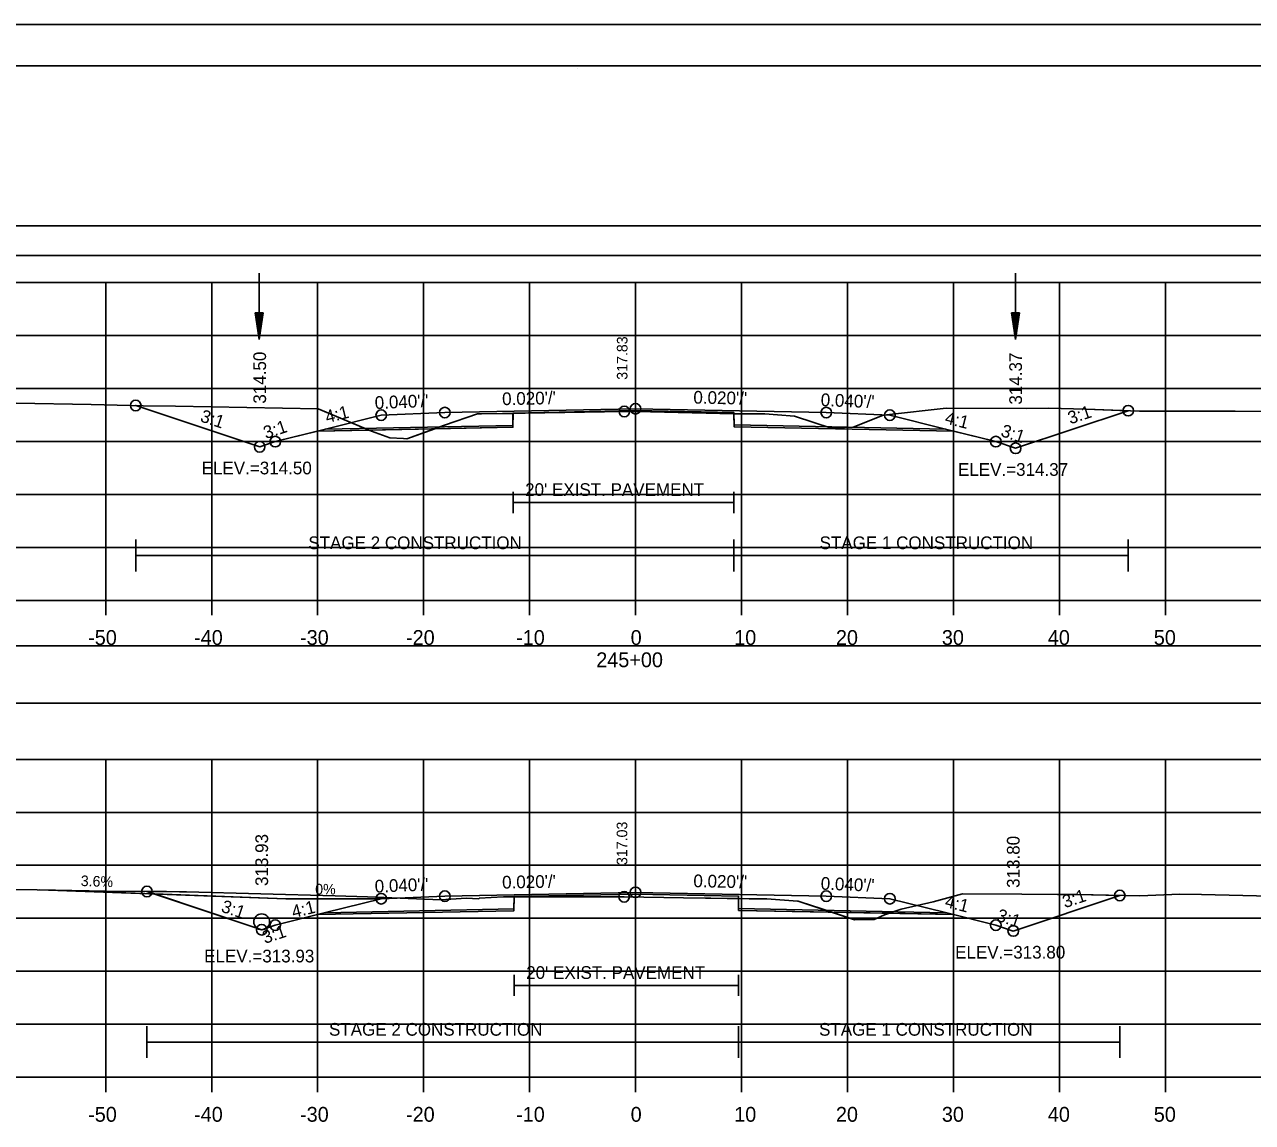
# Model space of a CAD drawing. Extents: x 1376273 to 1384221, y 378927 to 384592.
# Drawn here: x 1380500.2 to 1380616.1, y 380434.9 to 380538.5 of the extents above; entities that cross this region are included whole.
import ezdxf

# ---------------------------------------------------------------- set-up
doc = ezdxf.new("R2010")
doc.units = 0
for name, color, linetype in [('R_Alt Surface', 7, 'Continuous'), ('R_Axis', 7, 'Continuous'), ('R_Axis Annot', 7, 'Continuous'), ('R_Border', 7, 'Continuous'), ('R_Border Notes', 7, 'Continuous'), ('R_Contours', 7, 'Continuous'), ('R_Dimension', 7, 'Continuous'), ('R_Drive', 7, 'Continuous'), ('R_Exist Surface', 7, 'Continuous'), ('R_Fin Surface', 7, 'Continuous'), ('R_Grid', 7, 'Continuous'), ('R_No Plot', 7, 'Continuous'), ('R_Water', 7, 'Continuous'), ('R_Xsect Elev', 7, 'Continuous'), ('R_Xsect Slope', 7, 'Continuous'), ('T_Detection Zones', 7, 'Continuous'), ('T_Notes', 7, 'Continuous')]:
    doc.layers.add(name, color=color, linetype=linetype)

msp = doc.modelspace()

# ---------------------------------------------------------------- linework, layer by layer
at = {"layer": 'R_Alt Surface'}
for points in [[(1380528.56, 380500.33), (1380546.27, 380500.68), (1380546.28, 380501.85), (1380557.84, 380502.08), (1380567.13, 380501.89), (1380567.14, 380500.73), (1380587.11, 380500.33)], [(1380546.28, 380494.41), (1380546.28, 380492.41)], [(1380567.13, 380494.41), (1380567.13, 380492.41)], [(1380546.28, 380493.41), (1380567.13, 380493.41)], [(1380528.56, 380454.69), (1380546.37, 380455.04), (1380546.38, 380456.21), (1380557.84, 380456.44), (1380567.55, 380456.25), (1380567.56, 380455.08), (1380587.11, 380454.69)], [(1380546.38, 380448.83), (1380546.38, 380446.83)], [(1380567.55, 380448.83), (1380567.55, 380446.83)], [(1380546.38, 380447.83), (1380567.55, 380447.83)]]:
    msp.add_lwpolyline(points, dxfattribs=at)
at = {"layer": 'R_Axis'}
for p, q in [((1380407.84, 380484.16), (1380707.84, 380484.16)), ((1380507.84, 380482.76), (1380507.84, 380484.16)), ((1380517.84, 380482.76), (1380517.84, 380484.16)), ((1380527.84, 380482.76), (1380527.84, 380484.16)), ((1380537.84, 380482.76), (1380537.84, 380484.16)), ((1380547.84, 380482.76), (1380547.84, 380484.16)), ((1380557.84, 380482.76), (1380557.84, 380484.16)), ((1380567.84, 380482.76), (1380567.84, 380484.16)), ((1380577.84, 380482.76), (1380577.84, 380484.16)), ((1380587.84, 380482.76), (1380587.84, 380484.16)), ((1380597.84, 380482.76), (1380597.84, 380484.16)), ((1380607.84, 380482.76), (1380607.84, 380484.16)), ((1380407.84, 380439.16), (1380707.84, 380439.16)), ((1380507.84, 380437.76), (1380507.84, 380439.16)), ((1380517.84, 380437.76), (1380517.84, 380439.16)), ((1380527.84, 380437.76), (1380527.84, 380439.16)), ((1380537.84, 380437.76), (1380537.84, 380439.16)), ((1380547.84, 380437.76), (1380547.84, 380439.16)), ((1380557.84, 380437.76), (1380557.84, 380439.16)), ((1380567.84, 380437.76), (1380567.84, 380439.16)), ((1380577.84, 380437.76), (1380577.84, 380439.16)), ((1380587.84, 380437.76), (1380587.84, 380439.16)), ((1380597.84, 380437.76), (1380597.84, 380439.16)), ((1380607.84, 380437.76), (1380607.84, 380439.16))]:
    msp.add_line(p, q, dxfattribs=at)
at = {"layer": 'R_Axis Annot'}
for points in [[(1380407.51, 380516.71), (1380709.31, 380516.71), (1380709.31, 380519.53), (1380407.51, 380519.53)], [(1380406.97, 380474.47), (1380708.66, 380474.47), (1380708.66, 380479.88), (1380406.97, 380479.88)]]:
    msp.add_lwpolyline(points, close=True, dxfattribs=at)
at = {"layer": 'R_Border'}
for p, q in [((1380399.84, 380534.62), (1380716.02, 380534.62)), ((1380552.36, 380534.36), (1380552.36, 380534.36)), ((1380552.36, 380534.36), (1380552.36, 380534.36))]:
    msp.add_line(p, q, dxfattribs=at)
at = {"layer": 'R_Contours'}
for points in [[(1380567.13, 380501.78), (1380568.13, 380501.76), (1380568.54, 380501.76), (1380570.04, 380501.76), (1380571.25, 380501.68), (1380572.83, 380501.56), (1380574.66, 380500.96), (1380576.29, 380500.43), (1380576.78, 380500.44), (1380578.38, 380500.5), (1380581, 380501.54), (1380581.15, 380501.61), (1380581.54, 380501.67), (1380587.17, 380502.3), (1380594.74, 380502.29), (1380596.81, 380502.3), (1380600.36, 380502.2), (1380604.34, 380502.07), (1380593.71, 380498.52), (1380591.84, 380499.15), (1380587.84, 380500.15), (1380567.14, 380500.56)], [(1380567.55, 380456.02), (1380568.55, 380456.01), (1380569.53, 380456.01), (1380570.22, 380456.01), (1380573.14, 380455.79), (1380573.2, 380455.78), (1380573.37, 380455.73), (1380576.39, 380454.74), (1380567.56, 380454.91)], [(1380581.77, 380454.63), (1380582.91, 380455.01), (1380585.92, 380455.73), (1380588.69, 380456.46), (1380594.29, 380456.43), (1380597.66, 380456.42), (1380599.54, 380456.4), (1380603.54, 380456.31), (1380593.49, 380452.96), (1380591.84, 380453.51), (1380587.84, 380454.51)], [(1380576.39, 380454.74), (1380578.52, 380454.03), (1380579.17, 380454.04), (1380580.36, 380454.04), (1380581.35, 380454.49), (1380581.77, 380454.63)]]:
    msp.add_lwpolyline(points, close=True, dxfattribs=at)
at = {"layer": 'R_Dimension'}
for p, q in [((1380510.67, 380486.9), (1380510.67, 380489.9)), ((1380567.13, 380486.9), (1380567.13, 380489.9)), ((1380604.34, 380486.9), (1380604.34, 380489.9)), ((1380510.67, 380488.4), (1380604.34, 380488.4)), ((1380511.73, 380440.98), (1380511.73, 380443.98)), ((1380567.55, 380440.98), (1380567.55, 380443.98)), ((1380603.54, 380440.98), (1380603.54, 380443.98)), ((1380511.73, 380442.48), (1380603.54, 380442.48))]:
    msp.add_line(p, q, dxfattribs=at)
at = {"layer": 'R_Drive'}
for p, q in [((1380524.84, 380456.01), (1380501.58, 380456.85)), ((1380533.84, 380456.01), (1380524.84, 380456.01))]:
    msp.add_line(p, q, dxfattribs=at)
msp.add_circle((1380522.56, 380453.83), 0.75, dxfattribs=at)
at = {"layer": 'R_Exist Surface'}
for points in [[(1380492.28, 380502.9), (1380506.46, 380502.66), (1380511.36, 380502.54), (1380514.44, 380502.5), (1380527.9, 380502.24), (1380532.91, 380500.15), (1380534.64, 380499.5), (1380535.93, 380499.44), (1380536.27, 380499.41), (1380539.82, 380500.7), (1380542.91, 380501.77), (1380543.31, 380501.78), (1380545.28, 380501.8), (1380547.43, 380501.82), (1380556.78, 380501.99), (1380559.25, 380501.95), (1380568.13, 380501.76), (1380568.54, 380501.76), (1380570.04, 380501.76), (1380571.25, 380501.68), (1380572.83, 380501.56), (1380574.66, 380500.96), (1380576.29, 380500.43), (1380576.78, 380500.44), (1380578.38, 380500.5), (1380581, 380501.54), (1380581.15, 380501.61), (1380581.54, 380501.67), (1380587.17, 380502.3), (1380594.74, 380502.29), (1380596.81, 380502.3), (1380600.36, 380502.2), (1380605.4, 380502.03), (1380614.43, 380502.03), (1380623.75, 380501.97)], [(1380498.97, 380456.87), (1380501.37, 380456.85), (1380504.64, 380456.8), (1380507.91, 380456.72), (1380513.57, 380456.68), (1380514.8, 380456.66), (1380515.47, 380456.66), (1380529.48, 380456.29), (1380532.56, 380456.19), (1380539.45, 380455.89), (1380541.86, 380456.06), (1380543.06, 380456.01), (1380543.11, 380456.07), (1380544.22, 380456.12), (1380545.38, 380456.19), (1380551.43, 380456.19), (1380556.76, 380456.19), (1380562.36, 380456.1), (1380568.55, 380456.01), (1380569.53, 380456.01), (1380570.22, 380456.01), (1380573.14, 380455.79), (1380573.2, 380455.78), (1380573.37, 380455.73), (1380578.52, 380454.03), (1380579.17, 380454.04), (1380580.36, 380454.04), (1380581.35, 380454.49), (1380582.91, 380455.01), (1380585.92, 380455.73), (1380588.69, 380456.46), (1380594.29, 380456.43), (1380597.66, 380456.42), (1380599.54, 380456.4), (1380605.44, 380456.27), (1380609.22, 380456.43), (1380611.25, 380456.42), (1380625.55, 380456.07)]]:
    msp.add_lwpolyline(points, dxfattribs=at)
at = {"layer": 'R_Fin Surface'}
for points in [[(1380510.67, 380502.56), (1380510.67, 380502.56), (1380522.37, 380498.66), (1380523.84, 380499.15), (1380528.59, 380500.33), (1380533.84, 380501.65), (1380539.84, 380501.89), (1380557.84, 380502.25), (1380575.84, 380501.89), (1380581.84, 380501.65), (1380587.08, 380500.33), (1380591.84, 380499.15), (1380593.71, 380498.52), (1380604.34, 380502.07)], [(1380511.73, 380456.69), (1380522.56, 380453.08), (1380523.84, 380453.51), (1380528.59, 380454.7), (1380533.84, 380456.01), (1380539.84, 380456.25), (1380557.84, 380456.61), (1380575.84, 380456.25), (1380581.84, 380456.01), (1380587.08, 380454.7), (1380591.84, 380453.51), (1380593.49, 380452.96), (1380603.54, 380456.31)]]:
    msp.add_lwpolyline(points, dxfattribs=at)
at = {"layer": 'R_Grid'}
for p, q in [((1380407.84, 380514.16), (1380707.84, 380514.16)), ((1380507.84, 380484.16), (1380507.84, 380514.16)), ((1380517.84, 380484.16), (1380517.84, 380514.16)), ((1380527.84, 380484.16), (1380527.84, 380514.16)), ((1380537.84, 380484.16), (1380537.84, 380514.16)), ((1380547.84, 380484.16), (1380547.84, 380514.16)), ((1380557.84, 380484.16), (1380557.84, 380514.16)), ((1380567.84, 380484.16), (1380567.84, 380514.16)), ((1380577.84, 380484.16), (1380577.84, 380514.16)), ((1380587.84, 380484.16), (1380587.84, 380514.16)), ((1380597.84, 380484.16), (1380597.84, 380514.16)), ((1380607.84, 380484.16), (1380607.84, 380514.16)), ((1380407.84, 380509.16), (1380707.84, 380509.16)), ((1380407.84, 380504.16), (1380707.84, 380504.16)), ((1380407.84, 380499.16), (1380707.84, 380499.16)), ((1380407.84, 380494.16), (1380707.84, 380494.16)), ((1380407.84, 380489.16), (1380707.84, 380489.16)), ((1380407.84, 380484.16), (1380707.84, 380484.16)), ((1380407.84, 380469.16), (1380707.84, 380469.16)), ((1380507.84, 380439.16), (1380507.84, 380469.16)), ((1380517.84, 380439.16), (1380517.84, 380469.16)), ((1380527.84, 380439.16), (1380527.84, 380469.16)), ((1380537.84, 380439.16), (1380537.84, 380469.16)), ((1380547.84, 380439.16), (1380547.84, 380469.16)), ((1380557.84, 380439.16), (1380557.84, 380469.16)), ((1380567.84, 380439.16), (1380567.84, 380469.16)), ((1380577.84, 380439.16), (1380577.84, 380469.16)), ((1380587.84, 380439.16), (1380587.84, 380469.16)), ((1380597.84, 380439.16), (1380597.84, 380469.16)), ((1380607.84, 380439.16), (1380607.84, 380469.16)), ((1380407.84, 380464.16), (1380707.84, 380464.16)), ((1380407.84, 380459.16), (1380707.84, 380459.16)), ((1380407.84, 380454.16), (1380707.84, 380454.16)), ((1380407.84, 380449.16), (1380707.84, 380449.16)), ((1380407.84, 380444.16), (1380707.84, 380444.16)), ((1380407.84, 380439.16), (1380707.84, 380439.16))]:
    msp.add_line(p, q, dxfattribs=at)
at = {"layer": 'R_No Plot'}
msp.add_line((1380387.44, 380538.51), (1380720.77, 380538.51), dxfattribs=at)
for points in [[(1380387.43, 380538.51), (1380720.77, 380538.51), (1380720.77, 380325.17), (1380387.43, 380325.17)], [(1380633.76, 380534.62), (1380633.76, 380524.74), (1380669.49, 380524.74), (1380669.49, 380521.82), (1380692.69, 380521.82), (1380692.69, 380497.48), (1380716.02, 380497.48), (1380716.02, 380329.16), (1380399.84, 380329.16), (1380399.84, 380534.62)]]:
    msp.add_lwpolyline(points, close=True, dxfattribs=at)
for points in [[(1380527.84, 380500.15), (1380546.27, 380500.51), (1380546.28, 380501.85), (1380557.84, 380502.08), (1380567.13, 380501.89), (1380567.14, 380500.56), (1380587.84, 380500.15)], [(1380527.84, 380454.51), (1380546.37, 380454.88), (1380546.38, 380456.21), (1380557.84, 380456.44), (1380567.55, 380456.25), (1380567.56, 380454.91), (1380587.84, 380454.51)]]:
    msp.add_lwpolyline(points, dxfattribs=at)
for centre in [(1380510.67, 380502.56), (1380533.84, 380501.65), (1380539.84, 380501.89), (1380556.78, 380501.99), (1380557.84, 380502.25), (1380575.84, 380501.89), (1380581.84, 380501.65), (1380604.34, 380502.07), (1380522.37, 380498.66), (1380522.37, 380498.66), (1380523.84, 380499.15), (1380591.84, 380499.15), (1380593.71, 380498.52), (1380593.71, 380498.52), (1380511.73, 380456.69), (1380557.84, 380456.61), (1380533.84, 380456.01), (1380539.84, 380456.25), (1380556.76, 380456.19), (1380575.84, 380456.25), (1380581.84, 380456.01), (1380603.54, 380456.31), (1380522.56, 380453.08), (1380522.56, 380453.08), (1380523.84, 380453.51), (1380591.84, 380453.51), (1380593.49, 380452.96), (1380593.49, 380452.96)]:
    msp.add_circle(centre, 0.5, dxfattribs=at)
at = {"layer": 'R_Water'}
for p, q in [((1380522.33, 380515.05), (1380522.33, 380508.8)), ((1380593.71, 380515.05), (1380593.71, 380508.8)), ((1380521.95, 380511.3), (1380522.33, 380508.8)), ((1380522.7, 380511.3), (1380521.95, 380511.3)), ((1380522.02, 380511.3), (1380522.33, 380509.21)), ((1380522.08, 380511.3), (1380522.33, 380509.64)), ((1380522.14, 380511.3), (1380522.33, 380510.06)), ((1380522.21, 380511.3), (1380522.33, 380510.48)), ((1380522.27, 380511.3), (1380522.33, 380510.9)), ((1380522.7, 380511.3), (1380522.33, 380508.8)), ((1380522.45, 380511.3), (1380522.33, 380510.48)), ((1380522.58, 380511.3), (1380522.33, 380509.64)), ((1380522.64, 380511.3), (1380522.33, 380509.21)), ((1380522.52, 380511.3), (1380522.33, 380510.06)), ((1380522.39, 380511.3), (1380522.33, 380510.9)), ((1380593.33, 380511.3), (1380593.71, 380508.8)), ((1380594.08, 380511.3), (1380593.33, 380511.3)), ((1380593.4, 380511.3), (1380593.71, 380509.21)), ((1380593.46, 380511.3), (1380593.71, 380509.64)), ((1380593.52, 380511.3), (1380593.71, 380510.06)), ((1380593.59, 380511.3), (1380593.71, 380510.48)), ((1380593.65, 380511.3), (1380593.71, 380510.9)), ((1380594.08, 380511.3), (1380593.71, 380508.8)), ((1380593.83, 380511.3), (1380593.71, 380510.48)), ((1380593.96, 380511.3), (1380593.71, 380509.64)), ((1380594.02, 380511.3), (1380593.71, 380509.21)), ((1380593.89, 380511.3), (1380593.71, 380510.06)), ((1380593.77, 380511.3), (1380593.71, 380510.9))]:
    msp.add_line(p, q, dxfattribs=at)
at = {"layer": 'T_Detection Zones'}
for points in [[(1380510.67, 380502.56), (1380511.36, 380502.54), (1380514.44, 380502.5), (1380527.9, 380502.24), (1380532.69, 380500.24), (1380527.84, 380500.15), (1380523.84, 380499.15), (1380522.37, 380498.66)], [(1380546.27, 380501.8), (1380547.43, 380501.82), (1380556.78, 380501.99), (1380559.25, 380501.95), (1380567.13, 380501.78), (1380567.13, 380501.89), (1380557.84, 380502.08), (1380546.28, 380501.85)], [(1380538.89, 380500.37), (1380539.82, 380500.7), (1380542.91, 380501.77), (1380543.31, 380501.78), (1380545.28, 380501.8), (1380546.27, 380501.8), (1380546.27, 380500.51)], [(1380532.69, 380500.24), (1380532.91, 380500.15), (1380534.64, 380499.5), (1380535.93, 380499.44), (1380536.27, 380499.41), (1380538.89, 380500.37)], [(1380511.73, 380456.69), (1380513.57, 380456.68), (1380514.8, 380456.66), (1380515.47, 380456.66), (1380529.48, 380456.29), (1380532.56, 380456.19), (1380539.45, 380455.89), (1380541.86, 380456.06), (1380543.06, 380456.01), (1380543.11, 380456.07), (1380544.22, 380456.12), (1380545.38, 380456.19), (1380546.38, 380456.19), (1380546.37, 380454.88), (1380527.84, 380454.51), (1380523.84, 380453.51), (1380522.56, 380453.08)], [(1380546.38, 380456.19), (1380551.43, 380456.19), (1380556.76, 380456.19), (1380562.36, 380456.1), (1380567.55, 380456.02), (1380567.55, 380456.25), (1380557.84, 380456.44), (1380546.38, 380456.21)]]:
    msp.add_lwpolyline(points, close=True, dxfattribs=at)
at = {"layer": 'T_Notes'}
for p, q in [((1380501.58, 380456.85), (1380512.45, 380456.46)), ((1380512.45, 380456.46), (1380511.73, 380456.69)), ((1380524.84, 380456.01), (1380512.45, 380456.46)), ((1380533.84, 380456.01), (1380524.84, 380456.01))]:
    msp.add_line(p, q, dxfattribs=at)
for points in [[(1380511.73, 380456.69), (1380507.91, 380456.72), (1380504.64, 380456.8), (1380501.58, 380456.85)], [(1380512.45, 380456.46), (1380522.11, 380453.23), (1380522.56, 380453.08), (1380523.01, 380453.23), (1380523.84, 380453.51)], [(1380523.84, 380453.51), (1380528.59, 380454.7), (1380533.84, 380456.01)]]:
    msp.add_lwpolyline(points, dxfattribs=at)

# ---------------------------------------------------------------- texts
at = {"layer": 'R_Alt Surface'}
for p in [(1380547.42, 380494.02), (1380547.52, 380448.44)]:
    msp.add_text("20' EXIST. PAVEMENT", height=1.2, dxfattribs=at).set_placement(p)
at = {"layer": 'R_Axis Annot'}
for s, p in [('-50', (1380506.18, 380479.96)), ('-40', (1380516.18, 380479.96)), ('-30', (1380526.18, 380479.96)), ('-20', (1380536.18, 380479.96)), ('-10', (1380546.57, 380479.96)), ('0', (1380557.38, 380479.96)), ('10', (1380567.15, 380479.96)), ('20', (1380576.75, 380479.96)), ('30', (1380586.75, 380479.96)), ('40', (1380596.75, 380479.96)), ('50', (1380606.75, 380479.96)), ('245+00', (1380554.13, 380477.86)), ('-50', (1380506.18, 380434.96)), ('-40', (1380516.18, 380434.96)), ('-30', (1380526.18, 380434.96)), ('-20', (1380536.18, 380434.96)), ('-10', (1380546.57, 380434.96)), ('0', (1380557.38, 380434.96)), ('10', (1380567.15, 380434.96)), ('20', (1380576.75, 380434.96)), ('30', (1380586.75, 380434.96)), ('40', (1380596.75, 380434.96)), ('50', (1380606.75, 380434.96))]:
    msp.add_text(s, height=1.4, dxfattribs=at).set_placement(p)
at = {"layer": 'R_Border Notes'}
for s, p in [('ELEV.=314.50', (1380516.89, 380496.06)), ('ELEV.=314.37', (1380588.27, 380495.92)), ('ELEV.=313.93', (1380517.13, 380450)), ('ELEV.=313.80', (1380588, 380450.36))]:
    msp.add_text(s, height=1.2, dxfattribs=at).set_placement(p)
at = {"layer": 'R_Dimension'}
for s, p in [('STAGE 2 CONSTRUCTION', (1380526.96, 380489)), ('STAGE 1 CONSTRUCTION', (1380575.21, 380489)), ('STAGE 2 CONSTRUCTION', (1380528.91, 380443.08)), ('STAGE 1 CONSTRUCTION', (1380575.16, 380443.08))]:
    msp.add_text(s, height=1.2, dxfattribs=at).set_placement(p)
at = {"layer": 'R_Drive'}
msp.add_text('3.6%', height=1, rotation=357.9265, dxfattribs=at).set_placement((1380505.47, 380457.21))
msp.add_text('0%', height=1, dxfattribs=at).set_placement((1380527.61, 380456.41))
at = {"layer": 'R_Xsect Elev'}
for s, height, p in [('317.83', 1, (1380557.08, 380504.99)), ('314.50', 1.2, (1380522.97, 380502.73)), ('314.37', 1.2, (1380594.31, 380502.64)), ('317.03', 1, (1380557.06, 380459.19)), ('313.93', 1.2, (1380523.16, 380457.21)), ('313.80', 1.2, (1380594.09, 380457.03))]:
    msp.add_text(s, height=height, rotation=90, dxfattribs=at).set_placement(p)
at = {"layer": 'R_Xsect Slope'}
for s, rotation, p in [("0.040'/'", 2.2906, (1380533.25, 380502.22)), ("0.020'/'", 1.1458, (1380545.26, 380502.59)), ("0.020'/'", 358.8542, (1380563.29, 380502.74)), ("0.040'/'", 357.7094, (1380575.3, 380502.51)), ('3:1', 341.5651, (1380516.68, 380501.08)), ('4:1', 14.0362, (1380528.72, 380500.88)), ('3:1', 18.4349, (1380598.87, 380500.77)), ('3:1', 18.4349, (1380522.95, 380499.38)), ('4:1', 345.9638, (1380586.96, 380500.88)), ('3:1', 341.5651, (1380592.23, 380499.69)), ("0.040'/'", 2.2906, (1380533.25, 380456.58)), ("0.020'/'", 1.1458, (1380545.26, 380456.96)), ("0.020'/'", 358.8542, (1380563.29, 380457.1)), ("0.040'/'", 357.7094, (1380575.3, 380456.87)), ('3:1', 341.5651, (1380518.65, 380454.8)), ('4:1', 14.0362, (1380525.55, 380454.17)), ('4:1', 345.9638, (1380586.96, 380455.24)), ('3:1', 18.4349, (1380598.36, 380455.11)), ('3:1', 341.5651, (1380591.83, 380453.96)), ('3:1', 18.4349, (1380522.86, 380451.74))]:
    msp.add_text(s, height=1.2, rotation=rotation, dxfattribs=at).set_placement(p)

doc.saveas('drawing.dxf')
